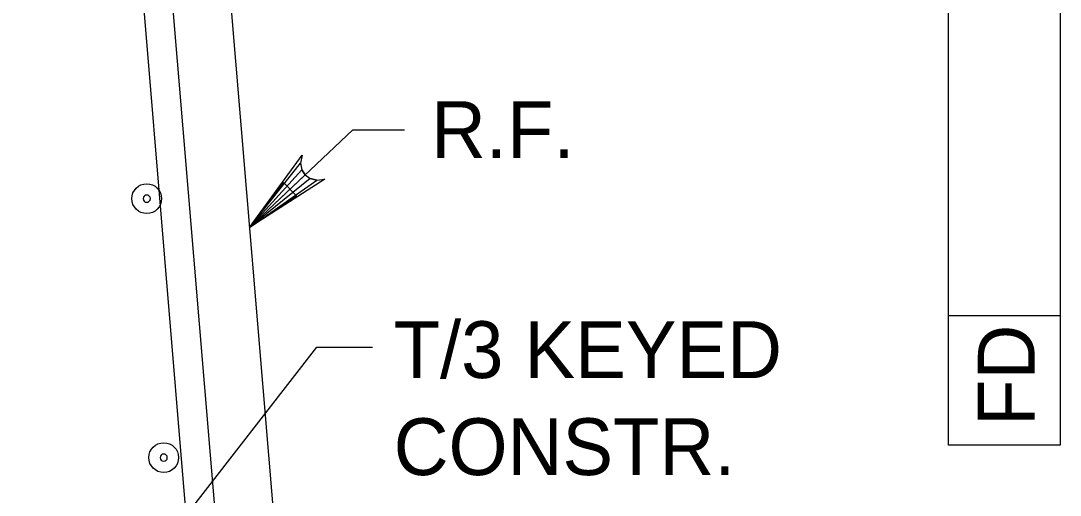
# Model space of a CAD drawing. Extents: x 638255 to 640306, y 296059 to 298435.
# Drawn here: x 639140.7 to 639195.6, y 296482.2 to 296507.3 of the extents above; entities that cross this region are included whole.
import ezdxf

# ---------------------------------------------------------------- set-up
doc = ezdxf.new("R2010")
doc.units = 0
for name, color, linetype in [('3', 7, 'Continuous'), ('Level 3', 7, 'Continuous'), ('Level 4', 7, 'Continuous'), ('Level 6', 7, 'Continuous'), ('Level 9', 7, 'Continuous')]:
    doc.layers.add(name, color=color, linetype=linetype)

# ---------------------------------------------------------------- blocks, each defined once
blk = doc.blocks.new('B')
at = {"layer": '3'}
blk.add_circle((0, 0), 0.16, dxfattribs=at)
for start, end in [(0, 180), (180, 0)]:
    blk.add_arc((0, 0), 0.0391, start, end, dxfattribs=at)

msp = doc.modelspace()

# ---------------------------------------------------------------- linework, layer by layer
at = {"layer": 'Level 4'}
for p, q in [((639189.726, 296484.866), (639189.726, 296520.099)), ((639195.621, 296520.099), (639195.621, 296484.866)), ((639152.795, 296496.367), (639158.251, 296501.521)), ((639158.251, 296501.521), (639160.979, 296501.521)), ((639195.621, 296491.696), (639189.726, 296491.696)), ((639140.713, 296469.936), (639156.354, 296490.05)), ((639156.354, 296490.05), (639159.301, 296490.05)), ((639195.621, 296484.866), (639189.726, 296484.866))]:
    msp.add_line(p, q, dxfattribs=at)
msp.add_lwpolyline([(639152.795, 296496.367), (639155.577, 296500.195), (639155.487, 296499.769), (639155.566, 296499.415), (639155.741, 296499.151), (639155.995, 296498.962), (639156.344, 296498.862), (639156.774, 296498.926), (639152.795, 296496.367), (639156.344, 296498.862), (639155.995, 296498.962), (639152.795, 296496.367), (639155.741, 296499.151), (639155.566, 296499.415), (639152.795, 296496.367), (639155.487, 296499.769)], dxfattribs=at)
msp.add_lwpolyline([(639155.275, 296498.034), (639154.599, 296498.748), (639152.795, 296496.367)], close=True, dxfattribs=at)
at = {"layer": 'Level 6'}
for p, q in [((639148.403, 296512.091), (639153.543, 296450.407)), ((639146.885, 296511.837), (639150.428, 296469.312))]:
    msp.add_line(p, q, dxfattribs=at)
at = {"layer": 'Level 9'}
msp.add_line((639143.845, 296603.768), (639155.178, 296467.778), dxfattribs=at)

# ---------------------------------------------------------------- block references
at = {"layer": 'Level 3', "xscale": 4.911876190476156, "yscale": 4.911876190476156, "rotation": 90}
for p in [(639147.365, 296497.893), (639148.262, 296484.213)]:
    msp.add_blockref('B', p, dxfattribs=at)

# ---------------------------------------------------------------- texts
at = {"layer": 'Level 4'}
for s, p in [('R.F.', (639162.385, 296500.039)), ('T/3 KEYED', (639160.411, 296488.417)), ('CONSTR.', (639160.411, 296483.292))]:
    msp.add_text(s, height=3.0001, dxfattribs=at).set_placement(p)
msp.add_text('FD', height=3.0001, rotation=90, dxfattribs=at).set_placement((639194.268, 296485.888))

doc.saveas('drawing.dxf')
